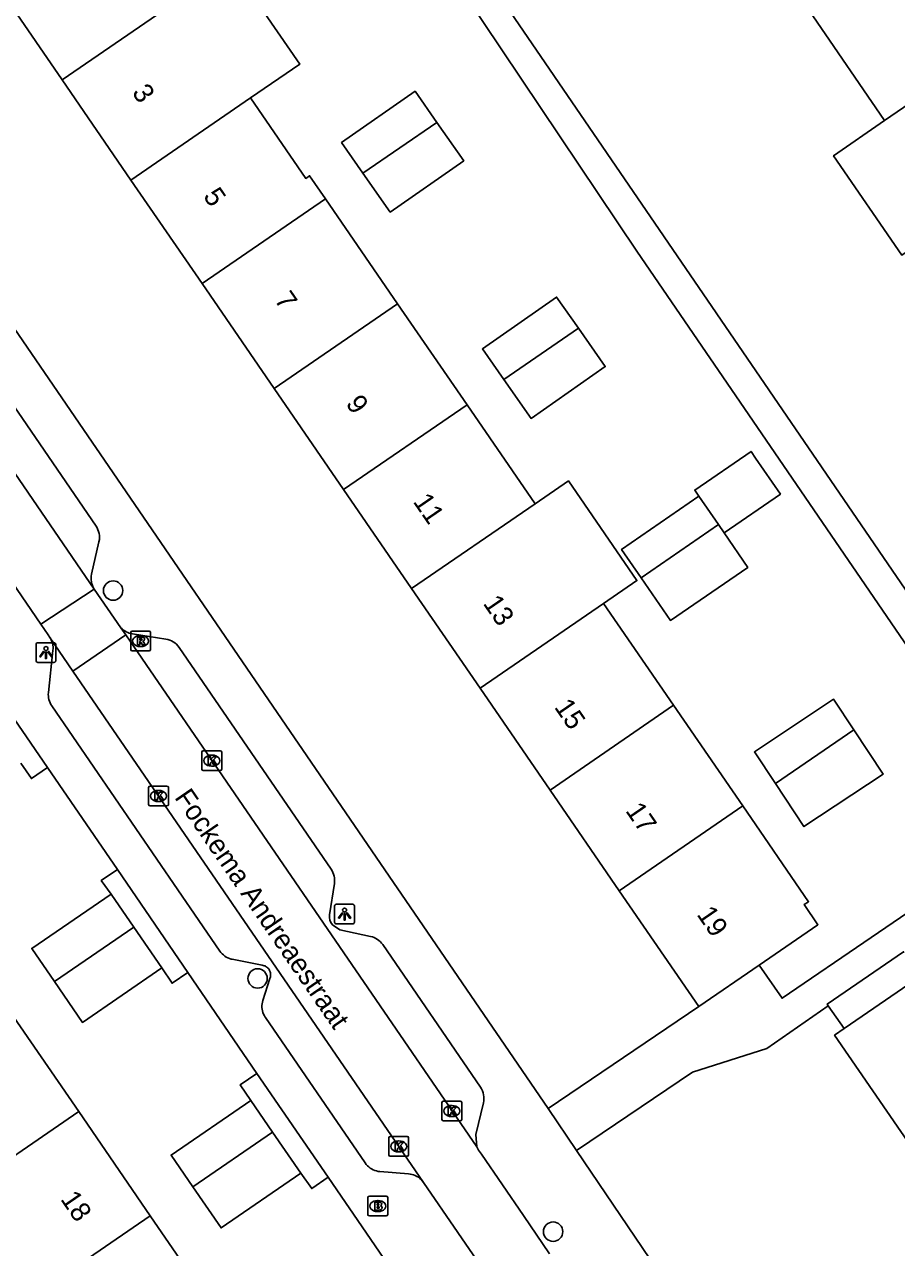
# Model space of a CAD drawing. Extents: x 157466 to 158888, y 383063 to 384677.
# Drawn here: x 158353.5 to 158397.4, y 383571.9 to 383633.5 of the extents above; entities that cross this region are included whole.
import ezdxf

# ---------------------------------------------------------------- set-up
doc = ezdxf.new("R2010")
doc.units = 0
for name, color, linetype in [('IMGEO_Boom', 7, 'Continuous'), ('IMGEO_Brandkraan', 7, 'Continuous'), ('IMGEO_Kolk', 7, 'Continuous'), ('IMGEO_Lichtpunt', 7, 'Continuous'), ('IMGEO_Openbare_ruimte_label', 7, 'Continuous'), ('IMGEO_Pand', 7, 'Continuous'), ('IMGEO_Pand_nummerreeks', 7, 'Continuous'), ('IMGEO_Rijbaan_lokaal_open', 7, 'Continuous'), ('IMGEO_Rioolput', 7, 'Continuous'), ('IMGEO_Voetpad_open', 7, 'Continuous')]:
    doc.layers.add(name, color=color, linetype=linetype)

msp = doc.modelspace()

# ---------------------------------------------------------------- linework, layer by layer
at = {"layer": 'IMGEO_Boom'}
for centre in [(158357.937, 383604.979), (158365.218, 383585.42), (158380.11, 383572.654)]:
    msp.add_circle(centre, 0.489, dxfattribs=at)
at = {"layer": 'IMGEO_Brandkraan'}
for p, q in [((158370.849, 383574.444), (158371.701, 383574.444)), ((158370.774, 383573.518), (158370.774, 383574.37)), ((158371.262, 383574.224), (158371.287, 383574.224)), ((158371.775, 383574.37), (158371.775, 383573.518)), ((158371.701, 383573.444), (158370.849, 383573.444)), ((158371.285, 383573.664), (158371.26, 383573.664))]:
    msp.add_line(p, q, dxfattribs=at)
for points in [[(158370.849, 383574.444), (158371.701, 383574.444)], [(158370.774, 383573.518), (158370.774, 383574.37)], [(158371.122, 383574.144), (158371.122, 383573.744), (158371.335, 383573.744)], [(158371.353, 383574.144), (158371.122, 383574.144)], [(158371.301, 383574.063), (158371.247, 383574.063), (158371.247, 383573.987)], [(158371.247, 383573.987), (158371.3, 383573.987)], [(158371.309, 383573.911), (158371.247, 383573.911), (158371.247, 383573.83)], [(158371.247, 383573.83), (158371.309, 383573.83)], [(158371.775, 383574.37), (158371.775, 383573.518)], [(158371.701, 383573.444), (158370.849, 383573.444)]]:
    msp.add_lwpolyline(points, dxfattribs=at)
for centre, radius, start, end in [((158370.851, 383574.368), 0.0765, 91.55205, 178.44795), ((158370.851, 383574.368), 0.0765, 91.55205, 178.44795), ((158371.699, 383574.368), 0.0765, 1.55205, 88.44795), ((158371.699, 383574.368), 0.0765, 1.55205, 88.44795), ((158371.302, 383574.025), 0.0379, 267.82845, 90.93552), ((158371.31, 383573.87), 0.0404, 269.87594, 90.50774), ((158371.357, 383573.999), 0.145, 59.4692, 91.53667), ((158371.382, 383574.046), 0.0922, 285.51372, 58.15012), ((158371.387, 383573.854), 0.105, 301.31148, 78.98903), ((158370.851, 383573.52), 0.0765, 181.55205, 268.44795), ((158370.851, 383573.52), 0.0765, 181.55205, 268.44795), ((158371.341, 383573.995), 0.251, 268.66757, 293.53466), ((158371.699, 383573.52), 0.0765, 271.55205, 358.44795), ((158371.699, 383573.52), 0.0765, 271.55205, 358.44795)]:
    msp.add_arc(centre, radius, start, end, dxfattribs=at)
for centre, major_axis, ratio, start_param, end_param in [((158371.261, 383573.944), (-0.387, 0.002), 0.722429, 4.712389, 7.853982), ((158371.286, 383573.944), (-0.39, 0.002), 0.717154, 1.570796, 4.712389)]:
    msp.add_ellipse(centre, major_axis=major_axis, ratio=ratio, start_param=start_param, end_param=end_param, dxfattribs=at)
at = {"layer": 'IMGEO_Kolk'}
for p, q in [((158362.407, 383595.976), (158362.407, 383596.828)), ((158362.482, 383596.902), (158363.334, 383596.902)), ((158362.895, 383596.682), (158362.92, 383596.682)), ((158363.408, 383596.828), (158363.408, 383595.976)), ((158362.918, 383596.122), (158362.893, 383596.122)), ((158363.334, 383595.902), (158362.482, 383595.902)), ((158359.723, 383594.193), (158359.723, 383595.045)), ((158359.798, 383595.119), (158360.65, 383595.119)), ((158360.211, 383594.899), (158360.236, 383594.899)), ((158360.724, 383595.045), (158360.724, 383594.193)), ((158360.234, 383594.339), (158360.209, 383594.339)), ((158360.65, 383594.119), (158359.798, 383594.119)), ((158374.504, 383578.31), (158374.504, 383579.162)), ((158374.579, 383579.236), (158375.431, 383579.236)), ((158374.992, 383579.016), (158375.017, 383579.016)), ((158375.505, 383579.162), (158375.505, 383578.31)), ((158375.431, 383578.236), (158374.579, 383578.236)), ((158375.015, 383578.456), (158374.99, 383578.456)), ((158371.828, 383576.526), (158371.828, 383577.378)), ((158371.903, 383577.452), (158372.755, 383577.452)), ((158372.316, 383577.232), (158372.341, 383577.232)), ((158372.829, 383577.378), (158372.829, 383576.526)), ((158372.755, 383576.452), (158371.903, 383576.452)), ((158372.339, 383576.672), (158372.314, 383576.672))]:
    msp.add_line(p, q, dxfattribs=at)
for points in [[(158362.407, 383595.976), (158362.407, 383596.828)], [(158362.482, 383596.902), (158363.334, 383596.902)], [(158363.408, 383596.828), (158363.408, 383595.976)], [(158362.728, 383596.602), (158362.851, 383596.602), (158362.851, 383596.451), (158362.981, 383596.602), (158363.145, 383596.602), (158362.999, 383596.451), (158363.152, 383596.202), (158363, 383596.202), (158362.915, 383596.366), (158362.851, 383596.299), (158362.851, 383596.202), (158362.728, 383596.202), (158362.728, 383596.602)], [(158363.334, 383595.902), (158362.482, 383595.902)], [(158359.723, 383594.193), (158359.723, 383595.045)], [(158359.798, 383595.119), (158360.65, 383595.119)], [(158360.044, 383594.819), (158360.167, 383594.819), (158360.167, 383594.668), (158360.297, 383594.819), (158360.461, 383594.819), (158360.315, 383594.668), (158360.468, 383594.419), (158360.316, 383594.419), (158360.231, 383594.583), (158360.167, 383594.516), (158360.167, 383594.419), (158360.044, 383594.419), (158360.044, 383594.819)], [(158360.724, 383595.045), (158360.724, 383594.193)], [(158360.65, 383594.119), (158359.798, 383594.119)], [(158374.504, 383578.31), (158374.504, 383579.162)], [(158374.579, 383579.236), (158375.431, 383579.236)], [(158374.825, 383578.936), (158374.948, 383578.936), (158374.948, 383578.785), (158375.078, 383578.936), (158375.242, 383578.936), (158375.096, 383578.785), (158375.249, 383578.536), (158375.097, 383578.536), (158375.012, 383578.7), (158374.948, 383578.633), (158374.948, 383578.536), (158374.825, 383578.536), (158374.825, 383578.936)], [(158375.505, 383579.162), (158375.505, 383578.31)], [(158375.431, 383578.236), (158374.579, 383578.236)], [(158371.828, 383576.526), (158371.828, 383577.378)], [(158371.903, 383577.452), (158372.755, 383577.452)], [(158372.149, 383577.152), (158372.272, 383577.152), (158372.272, 383577.001), (158372.402, 383577.152), (158372.566, 383577.152), (158372.42, 383577.001), (158372.573, 383576.752), (158372.421, 383576.752), (158372.336, 383576.916), (158372.272, 383576.849), (158372.272, 383576.752), (158372.149, 383576.752), (158372.149, 383577.152)], [(158372.829, 383577.378), (158372.829, 383576.526)], [(158372.755, 383576.452), (158371.903, 383576.452)]]:
    msp.add_lwpolyline(points, dxfattribs=at)
for centre, start, end in [((158362.484, 383596.826), 91.55205, 178.44795), ((158362.484, 383596.826), 91.55205, 178.44795), ((158363.332, 383596.826), 1.55205, 88.44795), ((158363.332, 383596.826), 1.55205, 88.44795), ((158362.484, 383595.978), 181.55205, 268.44795), ((158362.484, 383595.978), 181.55205, 268.44795), ((158363.332, 383595.978), 271.55205, 358.44795), ((158363.332, 383595.978), 271.55205, 358.44795), ((158359.8, 383595.043), 91.55205, 178.44795), ((158359.8, 383595.043), 91.55205, 178.44795), ((158360.648, 383595.043), 1.55205, 88.44795), ((158360.648, 383595.043), 1.55205, 88.44795), ((158359.8, 383594.195), 181.55205, 268.44795), ((158359.8, 383594.195), 181.55205, 268.44795), ((158360.648, 383594.195), 271.55205, 358.44795), ((158360.648, 383594.195), 271.55205, 358.44795), ((158374.581, 383579.16), 91.55205, 178.44795), ((158374.581, 383579.16), 91.55205, 178.44795), ((158375.429, 383579.16), 1.55205, 88.44795), ((158375.429, 383579.16), 1.55205, 88.44795), ((158374.581, 383578.312), 181.55205, 268.44795), ((158374.581, 383578.312), 181.55205, 268.44795), ((158375.429, 383578.312), 271.55205, 358.44795), ((158375.429, 383578.312), 271.55205, 358.44795), ((158371.905, 383577.376), 91.55205, 178.44795), ((158371.905, 383577.376), 91.55205, 178.44795), ((158372.753, 383577.376), 1.55205, 88.44795), ((158372.753, 383577.376), 1.55205, 88.44795), ((158371.905, 383576.528), 181.55205, 268.44795), ((158371.905, 383576.528), 181.55205, 268.44795), ((158372.753, 383576.528), 271.55205, 358.44795), ((158372.753, 383576.528), 271.55205, 358.44795)]:
    msp.add_arc(centre, 0.0765, start, end, dxfattribs=at)
for centre, major_axis, ratio, start_param, end_param in [((158362.894, 383596.402), (-0.387, 0.002), 0.722429, 4.712389, 7.853982), ((158362.919, 383596.402), (-0.39, 0.002), 0.717154, 1.570796, 4.712389), ((158360.21, 383594.619), (-0.387, 0.002), 0.722429, 4.712389, 7.853982), ((158360.235, 383594.619), (-0.39, 0.002), 0.717154, 1.570796, 4.712389), ((158374.991, 383578.736), (-0.387, 0.002), 0.722429, 4.712389, 7.853982), ((158375.016, 383578.736), (-0.39, 0.002), 0.717154, 1.570796, 4.712389), ((158372.315, 383576.952), (-0.387, 0.002), 0.722429, 4.712389, 7.853982), ((158372.34, 383576.952), (-0.39, 0.002), 0.717154, 1.570796, 4.712389)]:
    msp.add_ellipse(centre, major_axis=major_axis, ratio=ratio, start_param=start_param, end_param=end_param, dxfattribs=at)
at = {"layer": 'IMGEO_Lichtpunt'}
for p, q in [((158354.052, 383602.255), (158354.052, 383601.448)), ((158354.052, 383602.255), (158354.052, 383601.448)), ((158354.954, 383602.35), (158354.146, 383602.35)), ((158354.954, 383602.35), (158354.146, 383602.35)), ((158355.048, 383601.448), (158355.048, 383602.255)), ((158355.048, 383601.448), (158355.048, 383602.255)), ((158354.146, 383601.354), (158354.954, 383601.354)), ((158354.146, 383601.354), (158354.954, 383601.354)), ((158369.099, 383589.07), (158369.099, 383588.263)), ((158369.099, 383589.07), (158369.099, 383588.263)), ((158370.001, 383589.165), (158369.193, 383589.165)), ((158370.001, 383589.165), (158369.193, 383589.165)), ((158370.095, 383588.263), (158370.095, 383589.07)), ((158370.095, 383588.263), (158370.095, 383589.07)), ((158369.193, 383588.169), (158370.001, 383588.169)), ((158369.193, 383588.169), (158370.001, 383588.169))]:
    msp.add_line(p, q, dxfattribs=at)
for points in [[(158354.426, 383601.919), (158354.465, 383601.891), (158354.277, 383601.629), (158354.239, 383601.656), (158354.426, 383601.919)], [(158354.528, 383601.871), (158354.575, 383601.871), (158354.575, 383601.549), (158354.528, 383601.549), (158354.528, 383601.871)], [(158354.638, 383601.891), (158354.676, 383601.918), (158354.863, 383601.656), (158354.824, 383601.628), (158354.638, 383601.891)], [(158369.473, 383588.734), (158369.512, 383588.706), (158369.324, 383588.444), (158369.286, 383588.471), (158369.473, 383588.734)], [(158369.575, 383588.686), (158369.622, 383588.686), (158369.622, 383588.364), (158369.575, 383588.364), (158369.575, 383588.686)], [(158369.685, 383588.706), (158369.723, 383588.733), (158369.91, 383588.471), (158369.871, 383588.443), (158369.685, 383588.706)]]:
    msp.add_lwpolyline(points, dxfattribs=at)
for centre in [(158354.551, 383602.053), (158369.598, 383588.868)]:
    msp.add_circle(centre, 0.0994, dxfattribs=at)
for centre, start, end in [((158354.146, 383602.255), 90, 180), ((158354.146, 383602.255), 90, 180), ((158354.954, 383602.255), 0, 90), ((158354.954, 383602.255), 0, 90), ((158354.146, 383601.448), 180, 270), ((158354.146, 383601.448), 180, 270), ((158354.954, 383601.448), 270, 0), ((158354.954, 383601.448), 270, 360), ((158369.193, 383589.07), 90, 180), ((158369.193, 383589.07), 90, 180), ((158370.001, 383589.07), 0, 90), ((158370.001, 383589.07), 0, 90), ((158369.193, 383588.263), 180, 270), ((158369.193, 383588.263), 180, 270), ((158370.001, 383588.263), 270, 0), ((158370.001, 383588.263), 270, 360)]:
    msp.add_arc(centre, 0.0946, start, end, dxfattribs=at)
at = {"layer": 'IMGEO_Pand'}
for points in [[(158369.745, 383640.701), (158367.06, 383644.629), (158364.607, 383642.952), (158366.089, 383640.784), (158362.178, 383638.111), (158361.994, 383638.38), (158359.938, 383636.974), (158357.575, 383640.413), (158351.548, 383636.273), (158355.362, 383630.721)], [(158363.438, 383636.268), (158355.362, 383630.721)], [(158364.854, 383629.816), (158367.34, 383631.516), (158365.096, 383634.798)], [(158396.817, 383628.67), (158393.197, 383633.951)], [(158402.66, 383632.675), (158396.817, 383628.67)], [(158355.362, 383630.721), (158358.827, 383625.676)], [(158374.254, 383628.581), (158373.154, 383630.154), (158369.447, 383627.563), (158370.526, 383626.022)], [(158358.827, 383625.676), (158364.854, 383629.816)], [(158364.854, 383629.816), (158367.643, 383625.756), (158367.841, 383625.892), (158368.641, 383624.727)], [(158374.254, 383628.581), (158370.526, 383626.022)], [(158370.526, 383626.022), (158371.898, 383624.061), (158375.603, 383626.652), (158374.254, 383628.581)], [(158400.259, 383623.648), (158397.684, 383621.882), (158394.242, 383626.905), (158396.817, 383628.67)], [(158362.416, 383620.452), (158358.827, 383625.676)], [(158362.416, 383620.452), (158368.641, 383624.727)], [(158368.641, 383624.727), (158372.273, 383619.439)], [(158366.048, 383615.164), (158362.416, 383620.452)], [(158381.385, 383618.2), (158380.286, 383619.772), (158376.55, 383617.161), (158377.628, 383615.619)], [(158372.273, 383619.439), (158366.048, 383615.164)], [(158375.773, 383614.345), (158372.273, 383619.439)], [(158381.385, 383618.2), (158377.628, 383615.619)], [(158377.628, 383615.619), (158378.999, 383613.657), (158382.735, 383616.27), (158381.385, 383618.2)], [(158369.548, 383610.069), (158366.048, 383615.164)], [(158375.773, 383614.345), (158369.548, 383610.069)], [(158379.203, 383609.351), (158375.773, 383614.345)], [(158387.458, 383609.73), (158387.244, 383610.041), (158390.083, 383611.993), (158390.317, 383611.654), (158391.564, 383609.839), (158388.725, 383607.887)], [(158382.655, 383604.325), (158384.332, 383605.477), (158380.879, 383610.503), (158379.203, 383609.351)], [(158372.978, 383605.075), (158369.548, 383610.069)], [(158387.458, 383609.73), (158383.562, 383607.053), (158384.544, 383605.623)], [(158388.441, 383608.3), (158387.458, 383609.73)], [(158379.203, 383609.351), (158372.978, 383605.075)], [(158384.544, 383605.623), (158388.441, 383608.3)], [(158388.725, 383607.887), (158389.921, 383606.145), (158386.025, 383603.468), (158384.544, 383605.623)], [(158388.441, 383608.3), (158388.725, 383607.887)], [(158376.43, 383600.049), (158372.978, 383605.075)], [(158376.43, 383600.049), (158382.655, 383604.325)], [(158382.655, 383604.325), (158386.178, 383599.196)], [(158379.953, 383594.921), (158376.43, 383600.049)], [(158386.178, 383599.196), (158379.953, 383594.921)], [(158389.667, 383594.117), (158386.178, 383599.196)], [(158391.311, 383595.246), (158390.251, 383596.846), (158394.248, 383599.494), (158395.264, 383597.961)], [(158391.311, 383595.246), (158392.749, 383593.075), (158396.746, 383595.723), (158395.264, 383597.961)], [(158395.264, 383597.961), (158391.311, 383595.246)], [(158383.442, 383589.841), (158379.953, 383594.921)], [(158389.667, 383594.117), (158383.442, 383589.841)], [(158390.5, 383586.094), (158393.456, 383588.124), (158392.76, 383589.148), (158392.988, 383589.283), (158389.667, 383594.117)], [(158354.979, 383585.264), (158353.834, 383586.933), (158357.833, 383589.676)], [(158358.978, 383588.007), (158357.833, 383589.676)], [(158383.442, 383589.841), (158387.454, 383584.001)], [(158354.979, 383585.264), (158358.978, 383588.007)], [(158360.389, 383585.949), (158358.978, 383588.007)], [(158397.798, 383586.722), (158397.768, 383586.766), (158393.923, 383584.124), (158393.976, 383584.046)], [(158360.389, 383585.949), (158356.39, 383583.206), (158354.979, 383585.264)], [(158387.454, 383584.001), (158390.5, 383586.094)], [(158394.772, 383582.889), (158398.617, 383585.531)], [(158352.753, 383583.738), (158356.205, 383578.705)], [(158394.772, 383582.889), (158393.976, 383584.046)], [(158398.852, 383575.923), (158394.292, 383582.559), (158394.772, 383582.889)], [(158361.954, 383574.917), (158360.857, 383576.517), (158364.874, 383579.272)], [(158365.971, 383577.672), (158364.874, 383579.272)], [(158349.99, 383574.443), (158356.205, 383578.705)], [(158356.205, 383578.705), (158359.811, 383573.447)], [(158361.954, 383574.917), (158365.971, 383577.672)], [(158367.397, 383575.594), (158365.971, 383577.672)], [(158367.397, 383575.594), (158363.38, 383572.839), (158361.954, 383574.917)], [(158359.811, 383573.447), (158363.753, 383567.698), (158359.63, 383564.87), (158357.522, 383563.458), (158353.596, 383569.184)], [(158359.811, 383573.447), (158353.596, 383569.184)]]:
    msp.add_lwpolyline(points, dxfattribs=at)
at = {"layer": 'IMGEO_Rijbaan_lokaal_open'}
for points in [[(158341.005, 383628.389), (158356.986, 383605.048)], [(158354.291, 383603.28), (158349.937, 383609.634), (158347.354, 383613.404), (158345.192, 383616.56), (158344.103, 383618.149)], [(158354.291, 383603.28), (158356.986, 383605.048)], [(158356.986, 383605.048), (158358.33, 383603.102)], [(158354.753, 383602.606), (158354.661, 383602.739), (158354.291, 383603.28)], [(158358.33, 383603.102), (158358.573, 383602.748)], [(158355.908, 383600.921), (158354.753, 383602.606)], [(158358.573, 383602.748), (158355.908, 383600.921)], [(158358.573, 383602.748), (158376.265, 383576.928)], [(158373.572, 383575.14), (158355.908, 383600.921)], [(158376.265, 383576.928), (158376.35, 383576.768), (158376.494, 383576.557), (158378.609, 383573.469), (158379.93, 383571.54)], [(158377.282, 383569.724), (158377.037, 383570.083), (158373.572, 383575.14)]]:
    msp.add_lwpolyline(points, dxfattribs=at)
at = {"layer": 'IMGEO_Rioolput'}
for p, q in [((158358.821, 383602.007), (158358.821, 383602.859)), ((158358.896, 383602.933), (158359.748, 383602.933)), ((158359.822, 383602.859), (158359.822, 383602.007)), ((158359.309, 383602.713), (158359.334, 383602.713)), ((158359.748, 383601.933), (158358.896, 383601.933)), ((158359.332, 383602.153), (158359.307, 383602.153))]:
    msp.add_line(p, q, dxfattribs=at)
for points in [[(158358.821, 383602.007), (158358.821, 383602.859)], [(158358.896, 383602.933), (158359.748, 383602.933)], [(158359.822, 383602.859), (158359.822, 383602.007)], [(158359.41, 383602.631), (158359.158, 383602.633), (158359.158, 383602.233)], [(158359.158, 383602.233), (158359.282, 383602.233), (158359.282, 383602.395), (158359.293, 383602.395)], [(158359.336, 383602.552), (158359.282, 383602.552), (158359.282, 383602.471)], [(158359.282, 383602.471), (158359.334, 383602.471)], [(158359.34, 383602.366), (158359.411, 383602.233), (158359.551, 383602.233), (158359.486, 383602.359)], [(158359.748, 383601.933), (158358.896, 383601.933)]]:
    msp.add_lwpolyline(points, dxfattribs=at)
for centre, radius, start, end in [((158358.898, 383602.857), 0.0765, 91.55205, 178.44795), ((158358.898, 383602.857), 0.0765, 91.55205, 178.44795), ((158359.746, 383602.857), 0.0765, 1.55205, 88.44795), ((158359.746, 383602.857), 0.0765, 1.55205, 88.44795), ((158359.292, 383602.342), 0.0533, 26.02933, 88.69889), ((158359.318, 383602.66), 0.19, 274.7715, 282.96867), ((158359.342, 383602.456), 0.0964, 77.00612, 93.18647), ((158359.356, 383602.513), 0.0378, 276.66336, 79.67722), ((158359.409, 383602.521), 0.109, 350.36119, 89.41601), ((158359.407, 383602.521), 0.112, 277.58423, 350.98172), ((158359.391, 383602.306), 0.108, 29.51342, 73.79051), ((158358.898, 383602.009), 0.0765, 181.55205, 268.44795), ((158358.898, 383602.009), 0.0765, 181.55205, 268.44795), ((158359.746, 383602.009), 0.0765, 271.55205, 358.44795), ((158359.746, 383602.009), 0.0765, 271.55205, 358.44795)]:
    msp.add_arc(centre, radius, start, end, dxfattribs=at)
for centre, major_axis, ratio, start_param, end_param in [((158359.308, 383602.433), (-0.387, 0.002), 0.722429, 4.712389, 7.853982), ((158359.333, 383602.433), (-0.39, 0.002), 0.717154, 1.570796, 4.712389)]:
    msp.add_ellipse(centre, major_axis=major_axis, ratio=ratio, start_param=start_param, end_param=end_param, dxfattribs=at)
at = {"layer": 'IMGEO_Voetpad_open'}
for points in [[(158367.998, 383648.73), (158400.509, 383601.16)], [(158372.673, 383639.498), (158384.333, 383622.095), (158398.894, 383600.789), (158404.213, 383593.007), (158400.619, 383590.551), (158391.649, 383584.421), (158390.5, 383586.094)], [(158379.861, 383578.861), (158344.479, 383630.555), (158345.335, 383633.242)], [(158349.24, 383619.67), (158357.074, 383608.229)], [(158357.224, 383607.442), (158356.853, 383605.809)], [(158373.572, 383575.14), (158373.518, 383575.211), (158373.458, 383575.278), (158373.392, 383575.338), (158373.321, 383575.393), (158373.245, 383575.441), (158373.165, 383575.482), (158373.082, 383575.516), (158372.996, 383575.542), (158372.909, 383575.56), (158372.827, 383575.57), (158371.383, 383575.684), (158371.3, 383575.694), (158371.212, 383575.713), (158371.126, 383575.739), (158371.043, 383575.773), (158370.963, 383575.814), (158370.888, 383575.862), (158370.816, 383575.916), (158370.75, 383575.977), (158370.69, 383576.043), (158370.636, 383576.115), (158365.613, 383583.447), (158365.603, 383583.462), (158365.557, 383583.538), (158365.518, 383583.618), (158365.487, 383583.701), (158365.463, 383583.786), (158365.447, 383583.874), (158365.438, 383583.962), (158365.438, 383584.051), (158365.445, 383584.14), (158365.461, 383584.227), (158365.484, 383584.313), (158365.833, 383585.419), (158365.849, 383585.458), (158365.861, 383585.499), (158365.869, 383585.54), (158365.874, 383585.582), (158365.875, 383585.624), (158365.872, 383585.666), (158365.865, 383585.708), (158365.855, 383585.749), (158365.841, 383585.788), (158365.823, 383585.827), (158365.803, 383585.863), (158365.779, 383585.898), (158365.752, 383585.931), (158365.722, 383585.96), (158365.69, 383585.988), (158365.655, 383586.012), (158365.618, 383586.033), (158365.58, 383586.05), (158365.54, 383586.064), (158365.5, 383586.075), (158365.452, 383586.082), (158363.941, 383586.386), (158363.885, 383586.399), (158363.799, 383586.425), (158363.717, 383586.459), (158363.638, 383586.5), (158363.563, 383586.548), (158363.492, 383586.603), (158363.427, 383586.664), (158363.368, 383586.73), (158363.314, 383586.801), (158354.845, 383599.162), (158354.802, 383599.23), (158354.761, 383599.31), (158354.727, 383599.393), (158354.701, 383599.479), (158354.683, 383599.567), (158354.672, 383599.656), (158354.67, 383599.745), (158354.675, 383599.835), (158354.906, 383601.957), (158354.911, 383602.048), (158354.908, 383602.14), (158354.897, 383602.23), (158354.878, 383602.32), (158354.85, 383602.407), (158354.816, 383602.491), (158354.773, 383602.572), (158354.753, 383602.606)], [(158358.913, 383602.793), (158360.59, 383602.535)], [(158361.263, 383602.112), (158368.922, 383590.926)], [(158351.031, 383601.275), (158354.625, 383596.049)], [(158354.625, 383596.049), (158353.819, 383595.496), (158353.291, 383596.277)], [(158358.151, 383590.907), (158354.625, 383596.049)], [(158357.833, 383589.676), (158357.341, 383590.352), (158358.151, 383590.907)], [(158358.151, 383590.907), (158361.7, 383585.718)], [(158369.086, 383590.212), (158368.846, 383588.622)], [(158368.992, 383588.123), (158369.36, 383587.876), (158370.911, 383587.539)], [(158371.524, 383587.127), (158376.446, 383579.939)], [(158361.7, 383585.718), (158360.909, 383585.175), (158360.389, 383585.949)], [(158365.186, 383580.634), (158361.7, 383585.718)], [(158379.861, 383578.861), (158387.454, 383584.001)], [(158393.976, 383584.046), (158390.887, 383581.884), (158387.139, 383580.7), (158381.294, 383576.743)], [(158364.874, 383579.272), (158364.346, 383580.059), (158365.186, 383580.634)], [(158365.186, 383580.634), (158368.778, 383575.402)], [(158376.594, 383579.144), (158376.215, 383577.545), (158376.265, 383576.928)], [(158381.294, 383576.743), (158379.861, 383578.861)], [(158381.294, 383576.743), (158395.339, 383555.995), (158401.657, 383546.866)], [(158368.778, 383575.402), (158367.942, 383574.829), (158367.397, 383575.594)], [(158392.647, 383540.516), (158387.473, 383548.067), (158368.778, 383575.402)]]:
    msp.add_lwpolyline(points, dxfattribs=at)
for centre, radius, start, end in [((158356.246, 383607.663), 1.003, 347.25521, 34.32676), ((158357.827, 383605.587), 0.999, 167.1714, 212.65552), ((158359.062, 383603.779), 0.997, 222.7588, 261.39249), ((158360.436, 383601.543), 1.004, 34.53702, 81.16188), ((158368.102, 383590.362), 0.995, 351.34164, 34.53036), ((158369.437, 383588.524), 0.599, 170.59202, 222.02537), ((158370.702, 383586.565), 0.996, 34.32865, 77.8609), ((158375.621, 383579.374), 1, 346.68803, 34.4033)]:
    msp.add_arc(centre, radius, start, end, dxfattribs=at)

# ---------------------------------------------------------------- texts
at = {"layer": 'IMGEO_Openbare_ruimte_label'}
msp.add_text('Fockema Andreaestraat', height=1, rotation=304.48491, dxfattribs=at).set_placement((158361.002, 383594.545))
at = {"layer": 'IMGEO_Pand_nummerreeks'}
for s, rotation, p in [('3', 304.48612, (158358.855, 383630.086)), ('5', 304.48544, (158362.446, 383624.859)), ('7', 304.48544, (158366.036, 383619.632)), ('9', 304.48544, (158369.627, 383614.405)), ('11', 304.48544, (158373.022, 383609.462)), ('13', 304.48544, (158376.547, 383604.329)), ('15', 304.48544, (158380.138, 383599.102)), ('17', 304.48544, (158383.728, 383593.875)), ('19', 304.48612, (158387.319, 383588.648)), ('18', 304.44114, (158355.254, 383574.291))]:
    msp.add_text(s, height=1, rotation=rotation, dxfattribs=at).set_placement(p)

doc.saveas('drawing.dxf')
